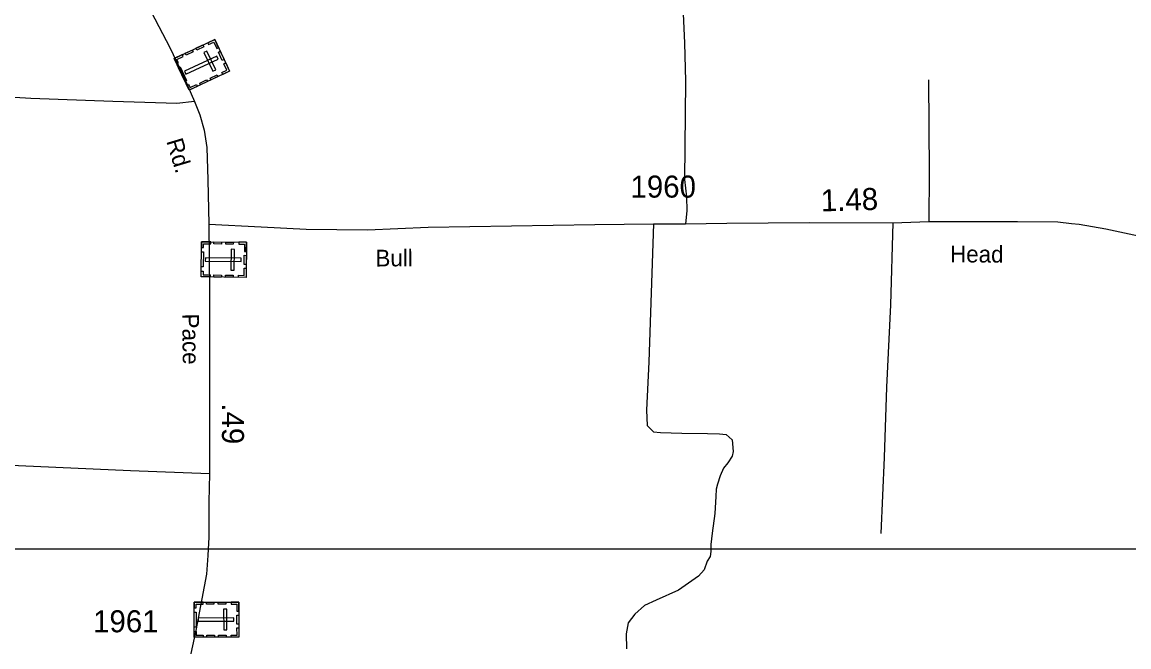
# Model space of a CAD drawing. Extents: x 2220236 to 2384410, y 720751 to 894131.
# Drawn here: x 2266749 to 2273033, y 743672 to 747219 of the extents above; entities that cross this region are included whole.
import ezdxf

# ---------------------------------------------------------------- set-up
doc = ezdxf.new("R2010")
doc.units = 0
for name, color, linetype in [('Exist Cultural Cemetery CELL', 7, 'Continuous'), ('Exist Road Non-System Type 51', 7, 'Continuous'), ('Exist Road Secondary Mileage Hundredths English Label', 7, 'Continuous'), ('Exist Road Secondary Type 51 Attributed', 7, 'Continuous'), ('Exist Road Secondary Type 51 Label', 7, 'Continuous'), ('Exist Road Secondary Type 51 Number Label', 7, 'Continuous'), ('Map Preparation Inset Cut Line', 7, 'Continuous')]:
    doc.layers.add(name, color=color, linetype=linetype)

msp = doc.modelspace()

# ---------------------------------------------------------------- linework, layer by layer
at = {"layer": 'Exist Cultural Cemetery CELL'}
for points in [[(2267842.5, 747120.8), (2267927.3, 746940.7), (2267696.9, 746832.1), (2267612.1, 747012.2)], [(2267803.3, 747102.3), (2267808.1, 747092), (2267837.2, 747105.8), (2267854.5, 747069.1), (2267864.6, 747073.8), (2267842.5, 747120.8)], [(2267675.4, 747042.1), (2267714.5, 747060.5), (2267719.4, 747050.2), (2267680.2, 747031.8)], [(2267736.2, 747070.7), (2267775.4, 747089.2), (2267780.2, 747078.9), (2267741, 747060.4)], [(2267798.3, 747054.8), (2267781.4, 747046.9), (2267831.6, 746940.4), (2267848.5, 746948.3)], [(2267874, 747053.7), (2267896.1, 747006.9), (2267885.8, 747002), (2267863.7, 747048.9)], [(2267626.2, 746982.3), (2267636.6, 746987.2), (2267627.3, 747007.1), (2267663.8, 747024.4), (2267659.1, 747034.4), (2267612.1, 747012.3)], [(2267862.4, 747009.6), (2267854.4, 747026.5), (2267671, 746940.1), (2267679, 746923.2)], [(2267647, 746965.2), (2267683.1, 746888.4), (2267672.8, 746883.5), (2267636.7, 746960.3)], [(2267888.1, 746922.1), (2267883.3, 746932.4), (2267912.4, 746946.1), (2267895.1, 746982.8), (2267905.2, 746987.5), (2267927.3, 746940.6)], [(2267682.8, 746862.1), (2267693.2, 746867), (2267702.6, 746847.1), (2267739.2, 746864.3), (2267743.9, 746854.3), (2267696.9, 746832.1)], [(2267757.5, 746873.2), (2267796.7, 746891.7), (2267801.5, 746881.4), (2267762.3, 746862.9)], [(2267817.1, 746901.3), (2267856.3, 746919.8), (2267861.2, 746909.5), (2267822, 746891)], [(2268022.6, 745968.9), (2268020.3, 745769.8), (2267765.7, 745772.7), (2267768, 745971.7)], [(2267767.6, 745938.7), (2267779.1, 745938.5), (2267779.4, 745960.5), (2267819.8, 745960.1), (2267819.9, 745971.2), (2267768, 745971.8)], [(2267837.9, 745971), (2267881.2, 745970.5), (2267881.1, 745959.1), (2267837.8, 745959.6)], [(2267905.1, 745970.2), (2267948.4, 745969.7), (2267948.3, 745958.3), (2267905, 745958.8)], [(2267954.1, 745928.8), (2267935.4, 745929), (2267934.1, 745811.3), (2267952.7, 745811.1)], [(2267979.3, 745969.4), (2267979.1, 745958), (2268011.3, 745957.6), (2268010.9, 745917.1), (2268022, 745917), (2268022.6, 745968.9)], [(2267778.8, 745914.1), (2267777.8, 745829.3), (2267766.4, 745829.4), (2267767.4, 745914.3)], [(2267992, 745860.2), (2267992.3, 745878.9), (2267789.5, 745881.1), (2267789.3, 745862.5)], [(2268021.7, 745894.8), (2268021.1, 745843), (2268009.7, 745843.1), (2268010.3, 745894.9)], [(2267766.1, 745805.8), (2267777.6, 745805.7), (2267777.3, 745783.7), (2267817.7, 745783.2), (2267817.6, 745772.1), (2267765.7, 745772.7)], [(2267977, 745770.2), (2267977.1, 745781.6), (2268009.3, 745781.2), (2268009.7, 745821.7), (2268020.9, 745821.6), (2268020.3, 745769.7)], [(2267838.1, 745783.2), (2267881.4, 745782.7), (2267881.3, 745771.3), (2267838, 745771.8)], [(2267904, 745782.4), (2267947.3, 745782), (2267947.2, 745770.6), (2267903.9, 745771.1)], [(2267979.9, 743926.3), (2267980.4, 743727.2), (2267725.8, 743726.6), (2267725.3, 743925.7)], [(2267725.4, 743892.6), (2267736.9, 743892.6), (2267736.9, 743914.6), (2267777.3, 743914.7), (2267777.3, 743925.9), (2267725.4, 743925.7)], [(2267795.2, 743925.9), (2267838.6, 743926), (2267838.6, 743914.6), (2267795.3, 743914.5)], [(2267862.5, 743926), (2267905.8, 743926.1), (2267905.8, 743914.8), (2267862.5, 743914.6)], [(2267936.6, 743926.2), (2267936.6, 743914.8), (2267968.8, 743914.9), (2267968.9, 743874.4), (2267980.1, 743874.4), (2267979.9, 743926.3)], [(2267736.9, 743868.2), (2267737.1, 743783.4), (2267725.7, 743783.4), (2267725.5, 743868.2)], [(2267912, 743885.3), (2267893.3, 743885.3), (2267893.6, 743767.5), (2267912.3, 743767.6)], [(2267980.1, 743852.2), (2267980.2, 743800.4), (2267968.8, 743800.4), (2267968.7, 743852.2)], [(2267950.9, 743817.2), (2267950.9, 743835.9), (2267748.1, 743835.4), (2267748.1, 743816.7)], [(2267725.7, 743759.7), (2267737.2, 743759.7), (2267737.3, 743737.7), (2267777.7, 743737.8), (2267777.7, 743726.7), (2267725.8, 743726.6)], [(2267798, 743738.1), (2267841.4, 743738.2), (2267841.4, 743726.9), (2267798.1, 743726.7)], [(2267864, 743738.3), (2267907.3, 743738.4), (2267907.3, 743727), (2267864, 743726.9)], [(2267937.1, 743727), (2267937, 743738.4), (2267969.2, 743738.5), (2267969.1, 743779), (2267980.3, 743779.1), (2267980.4, 743727.2)]]:
    msp.add_lwpolyline(points, close=True, dxfattribs=at)
at = {"layer": 'Exist Road Non-System Type 51'}
for points in [[(2269320.2, 748356.5), (2269384.5, 748325.2), (2269516.8, 748272.5), (2269689.3, 748224.2), (2269837.8, 748159.5), (2269930.4, 748102.4), (2270031.2, 748007.4), (2270150.1, 747898.6), (2270337.8, 747700.6), (2270413, 747575.3), (2270480.7, 747397.9), (2270501.8, 747266.2), (2270509.3, 747100.5), (2270515.5, 746884.6), (2270510.8, 746324.9), (2270521.6, 746226.9), (2270522.3, 746146.9), (2270515, 746072.9)], [(2271894.6, 746891.6), (2271899.7, 746363.9), (2271896.2, 746086.1)], [(2267728.1, 746768.9), (2267627, 746757.7), (2267264.1, 746768), (2266798.3, 746785.8), (2266488.2, 746804.7), (2266372.2, 746803.7), (2266346.3, 746807.5), (2266318.3, 746791.2), (2266294.6, 746774.9), (2266280.8, 746752.8), (2266277.6, 746658.9), (2266279, 746520.9)], [(2270333.1, 746073.2), (2270306.5, 745289.4), (2270295.1, 745015.4), (2270298.6, 744928.9), (2270334, 744892.6), (2270374.3, 744888.2), (2270495.4, 744886), (2270640.4, 744882.7), (2270708.8, 744881.9), (2270745.8, 744877), (2270779.6, 744848.1), (2270787.1, 744780.1), (2270781.4, 744754.1), (2270755.8, 744716), (2270732, 744685.7), (2270712.3, 744643.5), (2270696.9, 744595.4), (2270690, 744566.2), (2270687.1, 744526), (2270681.4, 744428.4), (2270667.1, 744316.4), (2270658.5, 744253.3), (2270658.5, 744213.1), (2270655.6, 744184.4), (2270638.4, 744158.6), (2270621.2, 744109.8), (2270589.6, 744072.4), (2270476.6, 743993.6), (2270348.6, 743937.5), (2270282.6, 743905.9), (2270228.1, 743857.1), (2270190.8, 743808.3), (2270179.3, 743745.2), (2270179.9, 743661)], [(2271692.4, 746080.1), (2271678.8, 745614.1), (2271657.2, 745146.1), (2271642.9, 744746.3), (2271625.1, 744316.2)], [(2267813.2, 744653.5), (2267363.7, 744671.2), (2266005.8, 744731.2), (2265469.9, 744754.2), (2265037.9, 744776.1), (2264829.8, 744790.2), (2264716, 744789.1), (2264676, 744786.7), (2264644.2, 744768.4), (2264600.3, 744738.6), (2264585.3, 744687.4), (2264582.2, 744612.1), (2264582.2, 744443.3), (2264594.3, 744232.5), (2264588.3, 744033.6), (2264588.3, 743771.5), (2264576.2, 743241.3), (2264561.2, 742819.5)]]:
    msp.add_lwpolyline(points, dxfattribs=at)
at = {"layer": 'Exist Road Secondary Type 51 Attributed'}
for points in [[(2266988.1, 749779), (2267003.4, 749253.8), (2267011.4, 749070.7), (2267023.4, 748865.1), (2267040.5, 748656.9), (2267047.5, 748320.6), (2267055.5, 748184), (2267065.2, 748132.6), (2267089.2, 748050.7), (2267161.5, 747899.7), (2267292.3, 747645.9), (2267440.8, 747358.4), (2267587.7, 747074.1), (2267664.7, 746911.9), (2267728.1, 746768.9), (2267758.6, 746693.4), (2267782.7, 746605.1), (2267797.1, 746507.1), (2267804.4, 746324), (2267810, 746071.8)], [(2267810, 746071.8), (2267813.2, 745695.9), (2267813.2, 745332.9), (2267813.2, 744653.5), (2267810, 744494.5), (2267808.4, 744293.7), (2267803.6, 744190.9), (2267795.5, 744084.9), (2267736.2, 743764.1), (2267681.9, 743521.4)], [(2267810, 746071.8), (2268106.1, 746057.4), (2268361.4, 746042.9), (2268709.7, 746039.7), (2269053.9, 746055.2), (2270001.3, 746070.1), (2270333.1, 746073.2), (2270515, 746072.9), (2270751, 746077.2), (2271220.5, 746081.6), (2271692.4, 746080.1), (2271896.2, 746086.1), (2272400.1, 746086.7), (2272630, 746085), (2272707.9, 746075.5), (2272750.1, 746072.1), (2272902.1, 746045.4), (2273663.5, 745883.3), (2273882.3, 745847.2), (2274179.4, 745786.9), (2274701.3, 745694.5), (2274871.9, 745658.4), (2275283.3, 745579), (2275572.3, 745526)]]:
    msp.add_lwpolyline(points, dxfattribs=at)
at = {"layer": 'Map Preparation Inset Cut Line'}
msp.add_lwpolyline([(2259967.8, 744228.7), (2273241.2, 744228.7), (2273241.2, 736157.5), (2259967.8, 736157.5), (2259967.8, 744228.7)], dxfattribs=at)
msp.add_lwpolyline([(2259967.8, 744228.7), (2273241.2, 744228.7), (2273241.2, 736157.5), (2259967.8, 736157.5), (2259967.8, 744228.7)], dxfattribs=at)

# ---------------------------------------------------------------- texts
at = {"layer": 'Exist Road Secondary Mileage Hundredths English Label'}
for s, rotation, p in [('1.48', 1.68561, (2271285.5, 746143.9)), ('.49', 270.15698, (2267883.4, 745054.4))]:
    msp.add_text(s, height=125, rotation=rotation, dxfattribs=at).set_placement(p)
at = {"layer": 'Exist Road Secondary Type 51 Label'}
for s, rotation, p in [('Rd.', 286.71924, (2267566.9, 746543.2)), ('Bull', 0.53689, (2268755.5, 745831.2)), ('Head', 359.57647, (2272017.3, 745855.5)), ('Pace', 270.73674, (2267657.9, 745563.4))]:
    msp.add_text(s, height=95, rotation=rotation, dxfattribs=at).set_placement(p)
at = {"layer": 'Exist Road Secondary Type 51 Number Label'}
for s, p in [('1960', (2270203.1, 746222.6)), ('1961', (2267152, 743754.5))]:
    msp.add_text(s, height=125, dxfattribs=at).set_placement(p)

doc.saveas('drawing.dxf')
